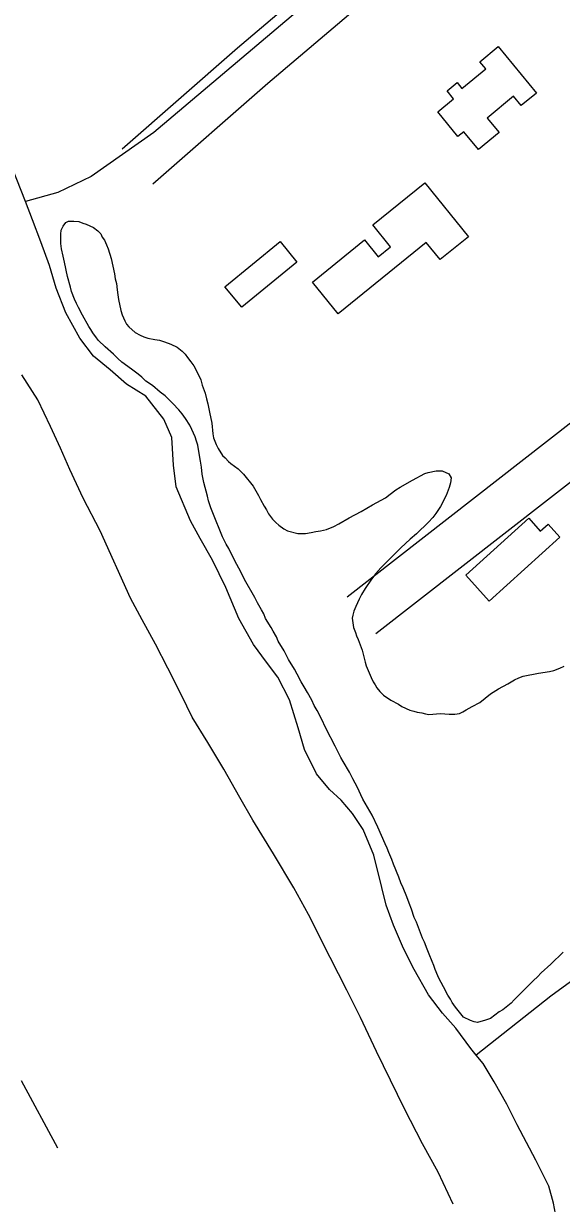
# Model space of a CAD drawing. Extents: x 3892998 to 3931244, y 278583 to 304547.
# Drawn here: x 3910520 to 3910866, y 286167 to 286925 of the extents above; entities that cross this region are included whole.
import ezdxf

# ---------------------------------------------------------------- set-up
doc = ezdxf.new("R2010")
doc.units = 0
for name, color, linetype in [('V-BLDG-OTLN', 7, 'Continuous'), ('V-RIVR-EDGE', 7, 'Continuous'), ('V-ROAD-CNTR', 7, 'Continuous'), ('V-SITE-VEGE', 7, 'Continuous'), ('V-TOPO-SHOR', 7, 'Continuous')]:
    doc.layers.add(name, color=color, linetype=linetype)

msp = doc.modelspace()

# ---------------------------------------------------------------- linework, layer by layer
at = {"layer": 'V-BLDG-OTLN'}
for points in [[(3910825.08, 286910.68), (3910849.73, 286880.81), (3910839.92, 286872.71), (3910834.93, 286878.75), (3910817.91, 286864.72), (3910825.63, 286855.36), (3910812.39, 286844.43), (3910802.89, 286855.95), (3910799.16, 286852.88), (3910786.17, 286868.62), (3910796.42, 286877.07), (3910792.16, 286882.23), (3910798.6, 286887.54), (3910801.71, 286883.78), (3910817.04, 286896.43), (3910813.3, 286900.96)], [(3910744.37, 286795.96), (3910777.87, 286823.03), (3910805.87, 286788.37), (3910787.66, 286773.65), (3910778.77, 286784.65), (3910721.96, 286738.75), (3910705.46, 286759.18), (3910739.05, 286786.32), (3910747.83, 286775.45), (3910755.76, 286781.85)], [(3910695.51, 286772.11), (3910659.99, 286743.01), (3910649.17, 286756.22), (3910684.7, 286785.31)], [(3910864.8, 286595.3), (3910819.18, 286554.09), (3910804.17, 286570.71), (3910844.71, 286607.33), (3910852.16, 286599.09), (3910857.24, 286603.67)]]:
    msp.add_lwpolyline(points, close=True, dxfattribs=at)
at = {"layer": 'V-RIVR-EDGE'}
msp.add_spline([(3909865.84, 290928.21), (3909862.62, 290923.11), (3909860.68, 290922.62), (3909860.67, 290920.68), (3909870.35, 290905.12), (3909881.93, 290877.89), (3909893.54, 290856.5), (3909906.13, 290843.84), (3909921.61, 290817.58), (3909937.09, 290794.71), (3909948.22, 290777.2), (3909977.73, 290734.39), (3910003.37, 290694.51), (3910040.65, 290645.85), (3910078.4, 290595.25), (3910114.21, 290544.17), (3910151.48, 290493.58), (3910181.95, 290444.45), (3910200.82, 290413.32), (3910226.93, 290368.58), (3910256.93, 290323.83), (3910278.7, 290289.3), (3910307.74, 290250.37), (3910325.16, 290226.53), (3910363.87, 290167.19), (3910391.44, 290124.87), (3910427.73, 290068.94), (3910449.5, 290036.83), (3910504.18, 289956.56), (3910522.07, 289926.9), (3910550.12, 289879.72), (3910562.21, 289857.35), (3910573.34, 289842.27), (3910610.65, 289806.73), (3910620.82, 289794.07), (3910623.21, 289779.99), (3910634.83, 289764.42), (3910664.83, 289724.03), (3910692.43, 289689.49), (3910710.83, 289668.07), (3910721.01, 289660.28), (3910770.89, 289605.28), (3910782.51, 289588.74), (3910807.66, 289548.37), (3910835.72, 289503.62), (3910862.83, 289470.04), (3910892.35, 289425.78), (3910920.41, 289383.46), (3910947.99, 289342.6), (3910968.78, 289304.67), (3911000.23, 289260.88), (3911019.59, 289231.7), (3911055.91, 289191.3), (3911085.45, 289159.66), (3911118.86, 289116.84), (3911139.19, 289091.05), (3911160.97, 289062.35), (3911184.19, 289025.87), (3911223.42, 288981.58), (3911281.53, 288916.36), (3911313, 288876.94), (3911328.5, 288859.42), (3911346.41, 288837.53), (3911371.58, 288801.04), (3911404.48, 288751.91), (3911426.73, 288715.43), (3911446.57, 288687.7), (3911479.01, 288646.83), (3911529.35, 288582.12), (3911550.65, 288552.92), (3911609.2, 288468.28), (3911644.54, 288421.09), (3911676.97, 288378.76), (3911701.17, 288348.1), (3911741.37, 288303.81), (3911770.9, 288264.88), (3911788.8, 288235.7), (3911834.27, 288164.69), (3911857.49, 288130.15), (3911884.6, 288092.69), (3911915.56, 288045.51), (3911921.85, 288035.78), (3911928.64, 288029.93), (3911972.62, 287945.81), (3911992.92, 287906.42), (3912000.64, 287886.98), (3912014.67, 287866.55), (3912026.77, 287848.06), (3912066.44, 287785.32), (3912084.8, 287750.79), (3912094.47, 287732.8), (3912094.94, 287726), (3912096.85, 287711.43), (3912096.35, 287704.63), (3912095.36, 287700.26), (3912088.55, 287695.91), (3912085.64, 287696.89), (3912073.03, 287702.26), (3912062.35, 287706.17), (3912054.1, 287706.19), (3912051.18, 287704.26), (3912049.22, 287697.95), (3912054.05, 287685.8), (3912068.56, 287663.91), (3912113.05, 287586.58), (3912136.73, 287540.87), (3912153.66, 287513.63), (3912163.84, 287503.9), (3912187.57, 287479.56), (3912207.42, 287453.28), (3912216.14, 287445.98), (3912226.8, 287436.24), (3912240.84, 287416.78), (3912253.42, 287397.81), (3912271.31, 287366.2), (3912283.87, 287341.4), (3912284.84, 287338.97), (3912290.18, 287337.98), (3912303.79, 287344.26), (3912317.4, 287350.54), (3912319.83, 287350.54), (3912322.75, 287350.53), (3912327.59, 287345.66), (3912328.54, 287338.37), (3912335.79, 287321.36), (3912348.36, 287299.96), (3912369.18, 287275.14), (3912380.33, 287265.4), (3912402.15, 287253.21), (3912416.69, 287243.46), (3912434.16, 287238.07), (3912456.94, 287220.05), (3912481.62, 287183.56), (3912501.93, 287148.06), (3912512.56, 287124.73), (3912531.4, 287085.83), (3912550.27, 287059.56), (3912569.64, 287034.26), (3912593.34, 286996.8), (3912613.67, 286968.1), (3912632.04, 286936.49), (3912645.1, 286912.66), (3912660.58, 286888.83), (3912675.09, 286867.42), (3912698.32, 286835.31), (3912720.05, 286784.75), (3912736.96, 286747.81), (3912742.28, 286740.02), (3912755.33, 286715.22), (3912761.6, 286696.75), (3912774.14, 286660.3), (3912779.9, 286635.52), (3912793.38, 286585.46), (3912797.22, 286569.43), (3912803.96, 286543.67), (3912804.41, 286532.02)], degree=3, dxfattribs=at)
at = {"layer": 'V-ROAD-CNTR'}
for points in [[(3911263.08, 287422.55), (3910657.24, 286909.59), (3910583.09, 286844.79)], [(3911281.53, 287398.86), (3910676.8, 286886.84), (3910602.83, 286822.2)], [(3911461.44, 287168.05), (3911329.91, 287056.54), (3911169.36, 286914.49), (3910922.32, 286707.91), (3910727.83, 286556.64)], [(3911479.9, 287144.37), (3911349.55, 287033.86), (3911188.93, 286891.74), (3910941.16, 286684.55), (3910746.25, 286532.96)], [(3910541.63, 286202.22), (3910518.22, 286245.67)]]:
    msp.add_lwpolyline(points, dxfattribs=at)
at = {"layer": 'V-SITE-VEGE'}
for points in [[(3910752.25, 286398.1), (3910747.7, 286408.76), (3910743.95, 286416.46), (3910738.02, 286426.73), (3910736.64, 286429.49), (3910734.46, 286434.23), (3910733.08, 286436.99), (3910731.5, 286439.76), (3910729.32, 286444.1), (3910725.37, 286451.01), (3910723.79, 286453.57), (3910720.23, 286460.88), (3910714.3, 286471.94), (3910711.14, 286478.85), (3910708.57, 286483.78), (3910706.59, 286486.94), (3910705.01, 286490.3), (3910702.25, 286495.23), (3910700.27, 286498.98), (3910698.29, 286502.14), (3910695.73, 286507.08), (3910693.95, 286510.24), (3910689.99, 286516.55), (3910688.61, 286519.52), (3910687.23, 286522.08), (3910683.47, 286528.4), (3910682.29, 286531.16), (3910680.11, 286534.72), (3910678.93, 286537.09), (3910675.37, 286543.01), (3910674.18, 286545.97), (3910672.6, 286548.54), (3910670.03, 286553.07), (3910668.45, 286556.43), (3910661.73, 286567.88), (3910659.36, 286573.02), (3910655.61, 286579.93), (3910651.65, 286587.83), (3910649.87, 286590.78), (3910647.5, 286595.52), (3910641.38, 286610.92), (3910639.99, 286614.08), (3910638.61, 286618.62), (3910638.01, 286621.58), (3910635.64, 286630.27), (3910634.45, 286635.8), (3910634.06, 286640.15), (3910633.46, 286644.1), (3910632.27, 286650.22), (3910631.68, 286654.36), (3910630.89, 286656.93), (3910629.9, 286659.69), (3910627.92, 286664.43), (3910626.54, 286667.2), (3910623.77, 286671.54), (3910621.6, 286674.5), (3910619.42, 286677.07), (3910615.67, 286681.21), (3910610.73, 286686.15), (3910607.38, 286688.52), (3910602.63, 286692.66), (3910598.29, 286695.62), (3910595.72, 286697.99), (3910593.35, 286699.96), (3910589, 286703.32), (3910582.88, 286707.66), (3910580.11, 286710.03), (3910577.35, 286712.79), (3910572.01, 286717.53), (3910567.87, 286721.67), (3910566.48, 286723.45), (3910564.11, 286726.61), (3910562.93, 286728.78), (3910561.54, 286730.75), (3910557.39, 286738.06), (3910554.82, 286742.79), (3910553.64, 286745.56), (3910552.25, 286748.33), (3910550.28, 286753.26), (3910549.68, 286756.02), (3910547.71, 286762.74), (3910545.93, 286772.02), (3910544.94, 286775.97), (3910543.95, 286780.71), (3910543.55, 286784.06), (3910543.55, 286789.99), (3910543.74, 286792.55), (3910544.93, 286795.12), (3910546.7, 286797.49), (3910548.48, 286798.48), (3910551.84, 286798.48), (3910555.2, 286798.09), (3910557.76, 286797.1), (3910559.73, 286796.51), (3910564.48, 286794.34), (3910567.24, 286792.17), (3910569.22, 286790.2), (3910570.21, 286788.22), (3910571.59, 286786.25), (3910572.97, 286783.09), (3910573.96, 286780.52)], [(3910573.96, 286780.52), (3910575.94, 286774.4), (3910578.11, 286764.53), (3910578.51, 286761.37), (3910579.3, 286758.41), (3910579.7, 286754.26), (3910580.29, 286751.1), (3910580.69, 286748.14), (3910582.08, 286741.03), (3910583.06, 286738.07), (3910584.65, 286734.32), (3910585.83, 286732.15), (3910587.21, 286730.37), (3910591.36, 286726.82), (3910594.52, 286725.04), (3910596.89, 286724.06), (3910599.46, 286723.27), (3910604, 286722.28), (3910606.96, 286721.89), (3910610.32, 286720.9), (3910614.27, 286719.32), (3910618.42, 286717.35), (3910621.58, 286714.79), (3910623.56, 286712.81), (3910625.14, 286710.84), (3910627.31, 286707.88), (3910629.09, 286705.31), (3910632.45, 286699.19), (3910633.64, 286696.42), (3910634.43, 286692.87), (3910636.4, 286687.74), (3910637.2, 286684.18), (3910638.18, 286681.02), (3910639.17, 286675.69), (3910640.76, 286668.59), (3910641.35, 286661.67), (3910641.75, 286659.11), (3910643.52, 286654.77), (3910644.91, 286652.2), (3910647.68, 286647.66), (3910649.26, 286646.28), (3910651.43, 286643.91), (3910653.01, 286642.53), (3910657.75, 286639.17), (3910659.33, 286637.39), (3910661.11, 286635.81), (3910667.43, 286627.92), (3910670.79, 286622), (3910671.98, 286619.43), (3910674.35, 286615.09), (3910675.93, 286612.72), (3910677.31, 286610.15), (3910679.69, 286606.79), (3910681.86, 286604.62), (3910683.83, 286602.85), (3910686.99, 286600.48), (3910689.37, 286599.29), (3910696.08, 286597.52), (3910701.02, 286597.52), (3910704.77, 286598.12), (3910707.73, 286598.91), (3910710.69, 286599.3), (3910714.64, 286600.09), (3910719.18, 286602.07), (3910722.54, 286603.85), (3910729.05, 286607.6), (3910736.95, 286611.76), (3910744.06, 286615.91), (3910752.55, 286620.45), (3910755.51, 286622.82), (3910759.26, 286625.59), (3910762.02, 286627.37), (3910769.92, 286631.91), (3910777.82, 286636.06), (3910779.99, 286636.85), (3910785.12, 286637.84), (3910789.07, 286637.85), (3910793.22, 286635.87), (3910794.8, 286633.31), (3910794.41, 286630.15), (3910793.62, 286627.18), (3910791.65, 286622.05), (3910787.9, 286614.94), (3910784.94, 286610.4), (3910782.96, 286607.83), (3910780.2, 286604.86), (3910772.5, 286597.36), (3910768.36, 286594), (3910762.43, 286588.27), (3910749.6, 286575.43), (3910746.25, 286571.87), (3910743.49, 286568.12), (3910739.34, 286562.19), (3910737.17, 286558.44), (3910735.59, 286555.28), (3910733.42, 286550.54), (3910732.24, 286547.58), (3910731.45, 286545.01), (3910731.06, 286543.03), (3910731.85, 286537.11), (3910733.23, 286533.95)], [(3910733.23, 286533.95), (3910733.83, 286531.78), (3910735.01, 286529.41), (3910737.58, 286522.5), (3910739.36, 286514.8), (3910740.15, 286512.43), (3910743.32, 286504.93), (3910744.7, 286502.16), (3910745.88, 286500.19), (3910746.87, 286498.22), (3910748.85, 286496.04), (3910751.22, 286493.67), (3910755.96, 286490.32), (3910760.9, 286487.75), (3910763.07, 286486.37), (3910768.21, 286484.01), (3910770.77, 286483.22), (3910772.95, 286482.62), (3910775.91, 286482.23), (3910778.28, 286481.64), (3910780.45, 286481.25), (3910787.95, 286481.84), (3910793.48, 286481.45), (3910797.24, 286481.45), (3910800.2, 286481.85), (3910802.37, 286482.84), (3910804.54, 286484.22), (3910808.29, 286486.39), (3910813.23, 286488.96), (3910820.14, 286494.49), (3910825.27, 286497.66), (3910831.39, 286500.82), (3910835.54, 286503.39), (3910838.3, 286504.77), (3910841.06, 286505.76), (3910850.94, 286507.74), (3910858.04, 286508.93), (3910860.81, 286509.52), (3910864.76, 286510.9), (3910867.52, 286512.29)], [(3910867.01, 286328.44), (3910858.92, 286320.54), (3910852.8, 286315.01), (3910850.43, 286312.44), (3910847.86, 286310.07), (3910835.43, 286297.62), (3910833.46, 286295.45), (3910828.13, 286291.3), (3910825.76, 286289.92), (3910820.03, 286285.77), (3910816.87, 286284.58), (3910811.74, 286283.2), (3910809.57, 286283.59), (3910807.2, 286284.38), (3910802.85, 286286.55), (3910797.52, 286293.06), (3910795.54, 286296.03), (3910794.35, 286298.2), (3910792.77, 286300.76), (3910789.81, 286306.09), (3910788.42, 286308.86), (3910787.24, 286310.83), (3910786.25, 286313.2), (3910784.47, 286317.15), (3910783.68, 286319.72), (3910782.5, 286322.28), (3910780.72, 286327.02), (3910779.33, 286330.18), (3910777.56, 286334.72), (3910776.37, 286337.29), (3910772.41, 286347.56), (3910771.03, 286350.71), (3910769.25, 286356.04), (3910767.67, 286359.8), (3910766.28, 286363.94), (3910763.91, 286369.67), (3910762.33, 286373.03), (3910761.15, 286376.58), (3910757.79, 286384.87), (3910756.6, 286388.03), (3910754.62, 286392.37), (3910753.63, 286395.14), (3910752.25, 286398.1)]]:
    msp.add_lwpolyline(points, dxfattribs=at)
at = {"layer": 'V-TOPO-SHOR'}
for points in [[(3910748.51, 286977.92), (3910603.42, 286855.42), (3910562.95, 286827.16), (3910541.63, 286816.89), (3910520.83, 286811.11)], [(3910609.81, 286671.09), (3910598.19, 286685.83), (3910585.79, 286693.5), (3910575.17, 286702.74), (3910564.54, 286711.59), (3910555.68, 286723.19), (3910546.83, 286739.51), (3910540.52, 286755.25), (3910536.19, 286770), (3910530.67, 286785.14), (3910525.36, 286799.3), (3910520.83, 286811.11), (3910512.36, 286832.35)], [(3910796, 286166.33), (3910786.55, 286186.78), (3910776.31, 286205.07), (3910764.69, 286227.69), (3910746.78, 286264.47), (3910736.34, 286286.3), (3910727.68, 286304), (3910716.85, 286324.84), (3910702.87, 286352.57), (3910693.62, 286369.68), (3910680.43, 286391.51), (3910667.04, 286413.15), (3910658.77, 286427.9), (3910648.54, 286445.99), (3910638.1, 286463.1), (3910628.06, 286479.42), (3910621.17, 286493.58), (3910612.31, 286510.89), (3910604.44, 286526.42), (3910595.78, 286541.96), (3910588.29, 286555.92), (3910568.8, 286599.19), (3910557.97, 286620.23), (3910549.31, 286638.72), (3910543.21, 286652.49), (3910536.9, 286666.45), (3910528.63, 286683.56), (3910518.4, 286699.49)], [(3911318.32, 286693.9), (3911146.68, 286570.54), (3911019.96, 286460.89), (3910930.93, 286385.22), (3910912.77, 286367.64), (3910906.46, 286354.6), (3910900.15, 286340.78), (3910891.27, 286327.54), (3910883.96, 286319.44), (3910873.9, 286310.95), (3910858.9, 286300.08), (3910810.93, 286262.15)], [(3910810.93, 286262.15), (3910807.44, 286266.5), (3910797.8, 286279.48), (3910789.14, 286289.11), (3910780.28, 286300.91), (3910771.03, 286317.23), (3910764.14, 286330.8), (3910757.64, 286345.75), (3910752.91, 286358.54), (3910750.15, 286369.94), (3910745.03, 286390.79), (3910738.14, 286407.31), (3910731.25, 286417.54), (3910723.97, 286425.99), (3910716.49, 286432.88), (3910708.22, 286443.1), (3910700.31, 286458.72), (3910696.37, 286472.64), (3910690.65, 286490.54), (3910683.17, 286505.14), (3910675.89, 286514.85), (3910667.62, 286526.25), (3910658.17, 286542.97), (3910649.83, 286562.91), (3910641.16, 286580.34), (3910633.29, 286594.26), (3910626.99, 286605.71), (3910617.69, 286627.62), (3910616.11, 286641.58), (3910614.93, 286659.29), (3910609.81, 286671.09)], [(3910862.57, 286156.76), (3910860.6, 286166.99), (3910857.64, 286177.8), (3910849.37, 286194.52), (3910843.27, 286205.93), (3910837.36, 286217.34), (3910830.67, 286230.71), (3910822.6, 286245.06), (3910815.32, 286256.67), (3910810.93, 286262.15)]]:
    msp.add_lwpolyline(points, dxfattribs=at)

doc.saveas('drawing.dxf')
